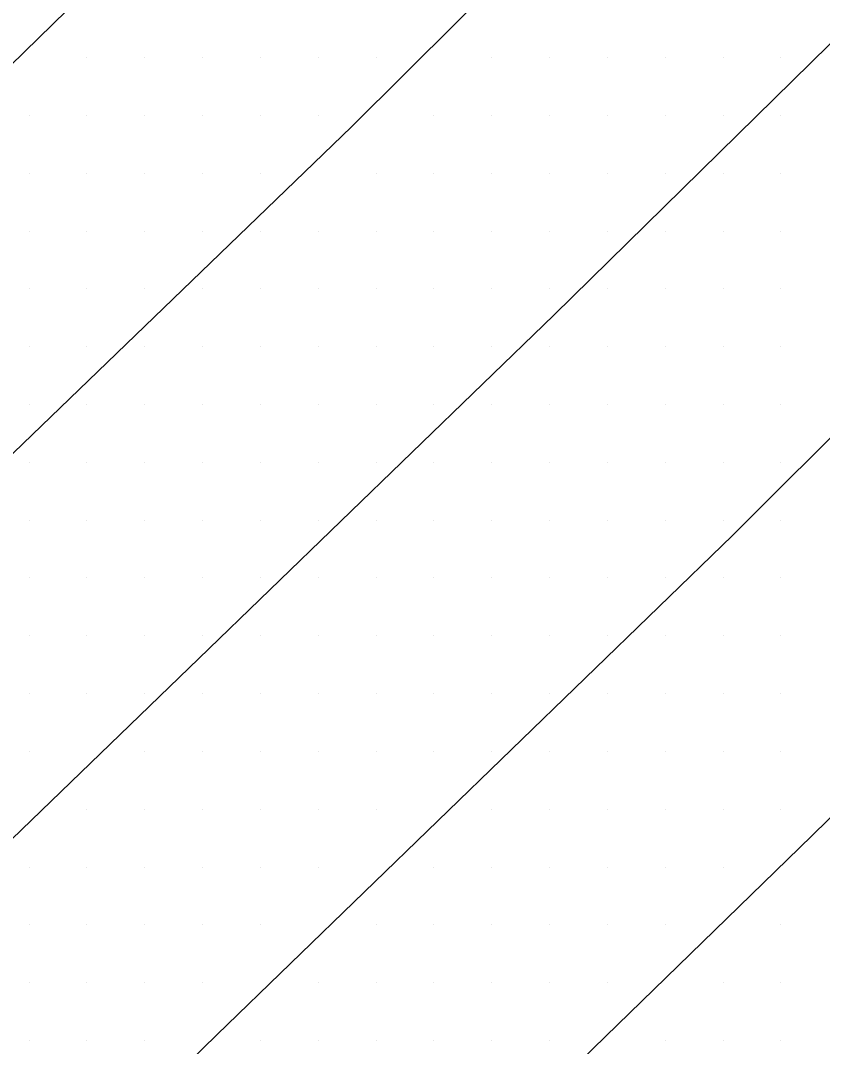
# Model space of a CAD drawing. Extents: x 1762120 to 1766775, y 709485 to 712965.
# Drawn here: x 1765988.38 to 1766023.05, y 709765.99 to 709810.36 of the extents above; entities that cross this region are included whole.
import ezdxf

# ---------------------------------------------------------------- set-up
doc = ezdxf.new("R2010")
doc.units = 0
doc.layers.add('Exist DTM Scan Elevation Point', color=7, linetype='Continuous')
doc.layers.add('Exist Roads EOT', color=7, linetype='Continuous')

msp = doc.modelspace()

# ---------------------------------------------------------------- linework, layer by layer
at = {"layer": 'Exist DTM Scan Elevation Point'}
for p, q in [((1765991.25, 709808.75), (1765991.25, 709808.75)), ((1765993.75, 709808.75), (1765993.75, 709808.75)), ((1765996.25, 709808.75), (1765996.25, 709808.75)), ((1765998.75, 709808.75), (1765998.75, 709808.75)), ((1766001.25, 709808.75), (1766001.25, 709808.75)), ((1766003.75, 709808.75), (1766003.75, 709808.75)), ((1766008.75, 709808.75), (1766008.75, 709808.75)), ((1766011.25, 709808.75), (1766011.25, 709808.75)), ((1766013.75, 709808.75), (1766013.75, 709808.75)), ((1766016.25, 709808.75), (1766016.25, 709808.75)), ((1766018.75, 709808.75), (1766018.75, 709808.75)), ((1766021.25, 709808.75), (1766021.25, 709808.75)), ((1765988.75, 709806.25), (1765988.75, 709806.25)), ((1765991.25, 709806.25), (1765991.25, 709806.25)), ((1765993.75, 709806.25), (1765993.75, 709806.25)), ((1765996.25, 709806.25), (1765996.25, 709806.25)), ((1765998.75, 709806.25), (1765998.75, 709806.25)), ((1766001.25, 709806.25), (1766001.25, 709806.25)), ((1766006.25, 709806.25), (1766006.25, 709806.25)), ((1766008.75, 709806.25), (1766008.75, 709806.25)), ((1766011.25, 709806.25), (1766011.25, 709806.25)), ((1766013.75, 709806.25), (1766013.75, 709806.25)), ((1766016.25, 709806.25), (1766016.25, 709806.25)), ((1766018.75, 709806.25), (1766018.75, 709806.25)), ((1766021.25, 709806.25), (1766021.25, 709806.25)), ((1765988.75, 709803.75), (1765988.75, 709803.75)), ((1765991.25, 709803.75), (1765991.25, 709803.75)), ((1765993.75, 709803.75), (1765993.75, 709803.75)), ((1765996.25, 709803.75), (1765996.25, 709803.75)), ((1765998.75, 709803.75), (1765998.75, 709803.75)), ((1766003.75, 709803.75), (1766003.75, 709803.75)), ((1766006.25, 709803.75), (1766006.25, 709803.75)), ((1766008.75, 709803.75), (1766008.75, 709803.75)), ((1766011.25, 709803.75), (1766011.25, 709803.75)), ((1766013.75, 709803.75), (1766013.75, 709803.75)), ((1766016.25, 709803.75), (1766016.25, 709803.75)), ((1766018.75, 709803.75), (1766018.75, 709803.75)), ((1766021.25, 709803.75), (1766021.25, 709803.75)), ((1765988.75, 709801.25), (1765988.75, 709801.25)), ((1765991.25, 709801.25), (1765991.25, 709801.25)), ((1765993.75, 709801.25), (1765993.75, 709801.25)), ((1765996.25, 709801.25), (1765996.25, 709801.25)), ((1765998.75, 709801.25), (1765998.75, 709801.25)), ((1766001.25, 709801.25), (1766001.25, 709801.25)), ((1766003.75, 709801.25), (1766003.75, 709801.25)), ((1766006.25, 709801.25), (1766006.25, 709801.25)), ((1766008.75, 709801.25), (1766008.75, 709801.25)), ((1766011.25, 709801.25), (1766011.25, 709801.25)), ((1766013.75, 709801.25), (1766013.75, 709801.25)), ((1766016.25, 709801.25), (1766016.25, 709801.25)), ((1766018.75, 709801.25), (1766018.75, 709801.25)), ((1766021.25, 709801.25), (1766021.25, 709801.25)), ((1765988.75, 709798.75), (1765988.75, 709798.75)), ((1765991.25, 709798.75), (1765991.25, 709798.75)), ((1765993.75, 709798.75), (1765993.75, 709798.75)), ((1765996.25, 709798.75), (1765996.25, 709798.75)), ((1765998.75, 709798.75), (1765998.75, 709798.75)), ((1766001.25, 709798.75), (1766001.25, 709798.75)), ((1766003.75, 709798.75), (1766003.75, 709798.75)), ((1766006.25, 709798.75), (1766006.25, 709798.75)), ((1766008.75, 709798.75), (1766008.75, 709798.75)), ((1766011.25, 709798.75), (1766011.25, 709798.75)), ((1766013.75, 709798.75), (1766013.75, 709798.75)), ((1766016.25, 709798.75), (1766016.25, 709798.75)), ((1766018.75, 709798.75), (1766018.75, 709798.75)), ((1766021.25, 709798.75), (1766021.25, 709798.75)), ((1765988.75, 709796.25), (1765988.75, 709796.25)), ((1765991.25, 709796.25), (1765991.25, 709796.25)), ((1765993.75, 709796.25), (1765993.75, 709796.25)), ((1765996.25, 709796.25), (1765996.25, 709796.25)), ((1765998.75, 709796.25), (1765998.75, 709796.25)), ((1766001.25, 709796.25), (1766001.25, 709796.25)), ((1766003.75, 709796.25), (1766003.75, 709796.25)), ((1766006.25, 709796.25), (1766006.25, 709796.25)), ((1766008.75, 709796.25), (1766008.75, 709796.25)), ((1766011.25, 709796.25), (1766011.25, 709796.25)), ((1766013.75, 709796.25), (1766013.75, 709796.25)), ((1766016.25, 709796.25), (1766016.25, 709796.25)), ((1766018.75, 709796.25), (1766018.75, 709796.25)), ((1766021.25, 709796.25), (1766021.25, 709796.25)), ((1765988.75, 709793.75), (1765988.75, 709793.75)), ((1765991.25, 709793.75), (1765991.25, 709793.75)), ((1765993.75, 709793.75), (1765993.75, 709793.75)), ((1765996.25, 709793.75), (1765996.25, 709793.75)), ((1765998.75, 709793.75), (1765998.75, 709793.75)), ((1766001.25, 709793.75), (1766001.25, 709793.75)), ((1766003.75, 709793.75), (1766003.75, 709793.75)), ((1766006.25, 709793.75), (1766006.25, 709793.75)), ((1766008.75, 709793.75), (1766008.75, 709793.75)), ((1766011.25, 709793.75), (1766011.25, 709793.75)), ((1766013.75, 709793.75), (1766013.75, 709793.75)), ((1766016.25, 709793.75), (1766016.25, 709793.75)), ((1766018.75, 709793.75), (1766018.75, 709793.75)), ((1766021.25, 709793.75), (1766021.25, 709793.75)), ((1765988.75, 709791.25), (1765988.75, 709791.25)), ((1765991.25, 709791.25), (1765991.25, 709791.25)), ((1765993.75, 709791.25), (1765993.75, 709791.25)), ((1765996.25, 709791.25), (1765996.25, 709791.25)), ((1765998.75, 709791.25), (1765998.75, 709791.25)), ((1766001.25, 709791.25), (1766001.25, 709791.25)), ((1766003.75, 709791.25), (1766003.75, 709791.25)), ((1766006.25, 709791.25), (1766006.25, 709791.25)), ((1766008.75, 709791.25), (1766008.75, 709791.25)), ((1766011.25, 709791.25), (1766011.25, 709791.25)), ((1766013.75, 709791.25), (1766013.75, 709791.25)), ((1766016.25, 709791.25), (1766016.25, 709791.25)), ((1766018.75, 709791.25), (1766018.75, 709791.25)), ((1766021.25, 709791.25), (1766021.25, 709791.25)), ((1765988.75, 709788.75), (1765988.75, 709788.75)), ((1765991.25, 709788.75), (1765991.25, 709788.75)), ((1765993.75, 709788.75), (1765993.75, 709788.75)), ((1765996.25, 709788.75), (1765996.25, 709788.75)), ((1765998.75, 709788.75), (1765998.75, 709788.75)), ((1766001.25, 709788.75), (1766001.25, 709788.75)), ((1766003.75, 709788.75), (1766003.75, 709788.75)), ((1766006.25, 709788.75), (1766006.25, 709788.75)), ((1766008.75, 709788.75), (1766008.75, 709788.75)), ((1766011.25, 709788.75), (1766011.25, 709788.75)), ((1766013.75, 709788.75), (1766013.75, 709788.75)), ((1766016.25, 709788.75), (1766016.25, 709788.75)), ((1766018.75, 709788.75), (1766018.75, 709788.75)), ((1766021.25, 709788.75), (1766021.25, 709788.75)), ((1765988.75, 709786.25), (1765988.75, 709786.25)), ((1765991.25, 709786.25), (1765991.25, 709786.25)), ((1765993.75, 709786.25), (1765993.75, 709786.25)), ((1765996.25, 709786.25), (1765996.25, 709786.25)), ((1765998.75, 709786.25), (1765998.75, 709786.25)), ((1766001.25, 709786.25), (1766001.25, 709786.25)), ((1766003.75, 709786.25), (1766003.75, 709786.25)), ((1766006.25, 709786.25), (1766006.25, 709786.25)), ((1766008.75, 709786.25), (1766008.75, 709786.25)), ((1766011.25, 709786.25), (1766011.25, 709786.25)), ((1766013.75, 709786.25), (1766013.75, 709786.25)), ((1766016.25, 709786.25), (1766016.25, 709786.25)), ((1766018.75, 709786.25), (1766018.75, 709786.25)), ((1766021.25, 709786.25), (1766021.25, 709786.25)), ((1765988.75, 709783.75), (1765988.75, 709783.75)), ((1765991.25, 709783.75), (1765991.25, 709783.75)), ((1765993.75, 709783.75), (1765993.75, 709783.75)), ((1765996.25, 709783.75), (1765996.25, 709783.75)), ((1765998.75, 709783.75), (1765998.75, 709783.75)), ((1766001.25, 709783.75), (1766001.25, 709783.75)), ((1766003.75, 709783.75), (1766003.75, 709783.75)), ((1766006.25, 709783.75), (1766006.25, 709783.75)), ((1766008.75, 709783.75), (1766008.75, 709783.75)), ((1766011.25, 709783.75), (1766011.25, 709783.75)), ((1766013.75, 709783.75), (1766013.75, 709783.75)), ((1766016.25, 709783.75), (1766016.25, 709783.75)), ((1766018.75, 709783.75), (1766018.75, 709783.75)), ((1766021.25, 709783.75), (1766021.25, 709783.75)), ((1765988.75, 709781.25), (1765988.75, 709781.25)), ((1765991.25, 709781.25), (1765991.25, 709781.25)), ((1765993.75, 709781.25), (1765993.75, 709781.25)), ((1765996.25, 709781.25), (1765996.25, 709781.25)), ((1765998.75, 709781.25), (1765998.75, 709781.25)), ((1766001.25, 709781.25), (1766001.25, 709781.25)), ((1766003.75, 709781.25), (1766003.75, 709781.25)), ((1766006.25, 709781.25), (1766006.25, 709781.25)), ((1766008.75, 709781.25), (1766008.75, 709781.25)), ((1766011.25, 709781.25), (1766011.25, 709781.25)), ((1766013.75, 709781.25), (1766013.75, 709781.25)), ((1766016.25, 709781.25), (1766016.25, 709781.25)), ((1766018.75, 709781.25), (1766018.75, 709781.25)), ((1766021.25, 709781.25), (1766021.25, 709781.25)), ((1765988.75, 709778.75), (1765988.75, 709778.75)), ((1765993.75, 709778.75), (1765993.75, 709778.75)), ((1765996.25, 709778.75), (1765996.25, 709778.75)), ((1765998.75, 709778.75), (1765998.75, 709778.75)), ((1766001.25, 709778.75), (1766001.25, 709778.75)), ((1766003.75, 709778.75), (1766003.75, 709778.75)), ((1766006.25, 709778.75), (1766006.25, 709778.75)), ((1766008.75, 709778.75), (1766008.75, 709778.75)), ((1766011.25, 709778.75), (1766011.25, 709778.75)), ((1766013.75, 709778.75), (1766013.75, 709778.75)), ((1766016.25, 709778.75), (1766016.25, 709778.75)), ((1766018.75, 709778.75), (1766018.75, 709778.75)), ((1766021.25, 709778.75), (1766021.25, 709778.75)), ((1765991.25, 709776.25), (1765991.25, 709776.25)), ((1765993.75, 709776.25), (1765993.75, 709776.25)), ((1765996.25, 709776.25), (1765996.25, 709776.25)), ((1765998.75, 709776.25), (1765998.75, 709776.25)), ((1766001.25, 709776.25), (1766001.25, 709776.25)), ((1766003.75, 709776.25), (1766003.75, 709776.25)), ((1766008.75, 709776.25), (1766008.75, 709776.25)), ((1766011.25, 709776.25), (1766011.25, 709776.25)), ((1766013.75, 709776.25), (1766013.75, 709776.25)), ((1766016.25, 709776.25), (1766016.25, 709776.25)), ((1766018.75, 709776.25), (1766018.75, 709776.25)), ((1766021.25, 709776.25), (1766021.25, 709776.25)), ((1765988.75, 709773.75), (1765988.75, 709773.75)), ((1765991.25, 709773.75), (1765991.25, 709773.75)), ((1765993.75, 709773.75), (1765993.75, 709773.75)), ((1765996.25, 709773.75), (1765996.25, 709773.75)), ((1765998.75, 709773.75), (1765998.75, 709773.75)), ((1766001.25, 709773.75), (1766001.25, 709773.75)), ((1766006.25, 709773.75), (1766006.25, 709773.75)), ((1766008.75, 709773.75), (1766008.75, 709773.75)), ((1766011.25, 709773.75), (1766011.25, 709773.75)), ((1766013.75, 709773.75), (1766013.75, 709773.75)), ((1766016.25, 709773.75), (1766016.25, 709773.75)), ((1766018.75, 709773.75), (1766018.75, 709773.75)), ((1765988.75, 709771.25), (1765988.75, 709771.25)), ((1765991.25, 709771.25), (1765991.25, 709771.25)), ((1765993.75, 709771.25), (1765993.75, 709771.25)), ((1765996.25, 709771.25), (1765996.25, 709771.25)), ((1765998.75, 709771.25), (1765998.75, 709771.25)), ((1766003.75, 709771.25), (1766003.75, 709771.25)), ((1766006.25, 709771.25), (1766006.25, 709771.25)), ((1766008.75, 709771.25), (1766008.75, 709771.25)), ((1766011.25, 709771.25), (1766011.25, 709771.25)), ((1766013.75, 709771.25), (1766013.75, 709771.25)), ((1766016.25, 709771.25), (1766016.25, 709771.25)), ((1766021.25, 709771.25), (1766021.25, 709771.25)), ((1765988.75, 709768.75), (1765988.75, 709768.75)), ((1765991.25, 709768.75), (1765991.25, 709768.75)), ((1765993.75, 709768.75), (1765993.75, 709768.75)), ((1765996.25, 709768.75), (1765996.25, 709768.75)), ((1766001.25, 709768.75), (1766001.25, 709768.75)), ((1766003.75, 709768.75), (1766003.75, 709768.75)), ((1766006.25, 709768.75), (1766006.25, 709768.75)), ((1766008.75, 709768.75), (1766008.75, 709768.75)), ((1766011.25, 709768.75), (1766011.25, 709768.75)), ((1766013.75, 709768.75), (1766013.75, 709768.75)), ((1766018.75, 709768.75), (1766018.75, 709768.75)), ((1766021.25, 709768.75), (1766021.25, 709768.75)), ((1765988.75, 709766.25), (1765988.75, 709766.25)), ((1765991.25, 709766.25), (1765991.25, 709766.25)), ((1765993.75, 709766.25), (1765993.75, 709766.25)), ((1765998.75, 709766.25), (1765998.75, 709766.25)), ((1766001.25, 709766.25), (1766001.25, 709766.25)), ((1766003.75, 709766.25), (1766003.75, 709766.25)), ((1766006.25, 709766.25), (1766006.25, 709766.25)), ((1766008.75, 709766.25), (1766008.75, 709766.25)), ((1766011.25, 709766.25), (1766011.25, 709766.25)), ((1766016.25, 709766.25), (1766016.25, 709766.25)), ((1766018.75, 709766.25), (1766018.75, 709766.25)), ((1766021.25, 709766.25), (1766021.25, 709766.25))]:
    msp.add_line(p, q, dxfattribs=at)
at = {"layer": 'Exist Roads EOT'}
for points in [[(1765945.556, 709765.699), (1765952.612, 709773.953), (1765955.483, 709777.028), (1765964.622, 709785.873), (1765972.772, 709793.734), (1765979.239, 709799.923), (1765999.059, 709819.291), (1766010.67, 709830.686), (1766027.923, 709847.897), (1766037.27, 709857.349), (1766045.221, 709865.439), (1766058.899, 709879.716), (1766079.012, 709900.976), (1766097.422, 709920.559), (1766109.866, 709933.891), (1766112.825, 709937.138)], [(1766123.845, 709931.126), (1766118.9, 709925.786), (1766097.425, 709902.932), (1766079.942, 709884.338), (1766064.939, 709868.494), (1766056.017, 709859.299), (1766037.523, 709840.529), (1766030.339, 709833.269), (1766002.69, 709805.766), (1765973.432, 709777.556), (1765948.291, 709753.359), (1765937.339, 709742.763), (1765926.674, 709732.905), (1765915.903, 709722.828), (1765904.398, 709712.176), (1765893.906, 709702.178)], [(1765850.559, 709648.395), (1765862.184, 709658.073), (1765873.34, 709667.574), (1765884.587, 709677.443), (1765895.462, 709687.127), (1765906.48, 709697.308), (1765917.914, 709707.999), (1765928.787, 709718.278), (1765939.568, 709728.478), (1765950.182, 709738.573), (1765961.071, 709749.027), (1765973.922, 709761.359), (1765996.085, 709782.766), (1766011.434, 709797.62), (1766042.417, 709828.065), (1766058.613, 709844.721), (1766084.122, 709871.294), (1766104.793, 709893.308), (1766122.442, 709912.09), (1766134.448, 709925.027)], [(1766157.199, 709913.902), (1766138.665, 709894.184), (1766120.455, 709874.887), (1766100.917, 709854.368), (1766092.994, 709846.011), (1766085.31, 709838.046), (1766075.524, 709827.9), (1766065.003, 709817.158), (1766054.474, 709806.441), (1766043.843, 709795.887), (1766033.296, 709785.587), (1766022.594, 709775.092), (1766012.089, 709764.874), (1766001.005, 709754.15), (1765990.394, 709743.749), (1765979.714, 709733.69), (1765969.133, 709723.563), (1765957.922, 709712.948), (1765946.597, 709702.303), (1765935.86, 709692.292), (1765924.386, 709681.654), (1765914.147, 709672.103), (1765903.116, 709661.946), (1765891.963, 709651.48)], [(1765850.171, 709632.674), (1765873.163, 709651.388), (1765880.442, 709657.705), (1765903.52, 709678.268), (1765910.138, 709684.336), (1765932.278, 709705.045), (1765938.93, 709711.311), (1765961.57, 709732.672), (1765967.981, 709738.812), (1765990.209, 709759.99), (1765996.872, 709766.488), (1766019.159, 709788.089), (1766024.948, 709793.862), (1766046.869, 709815.774), (1766053.375, 709822.403), (1766074.206, 709843.881), (1766080.821, 709850.689), (1766101.744, 709872.48), (1766108.051, 709879.121), (1766129.359, 709901.644), (1766135.682, 709908.304)]]:
    msp.add_lwpolyline(points, dxfattribs=at)

doc.saveas('drawing.dxf')
